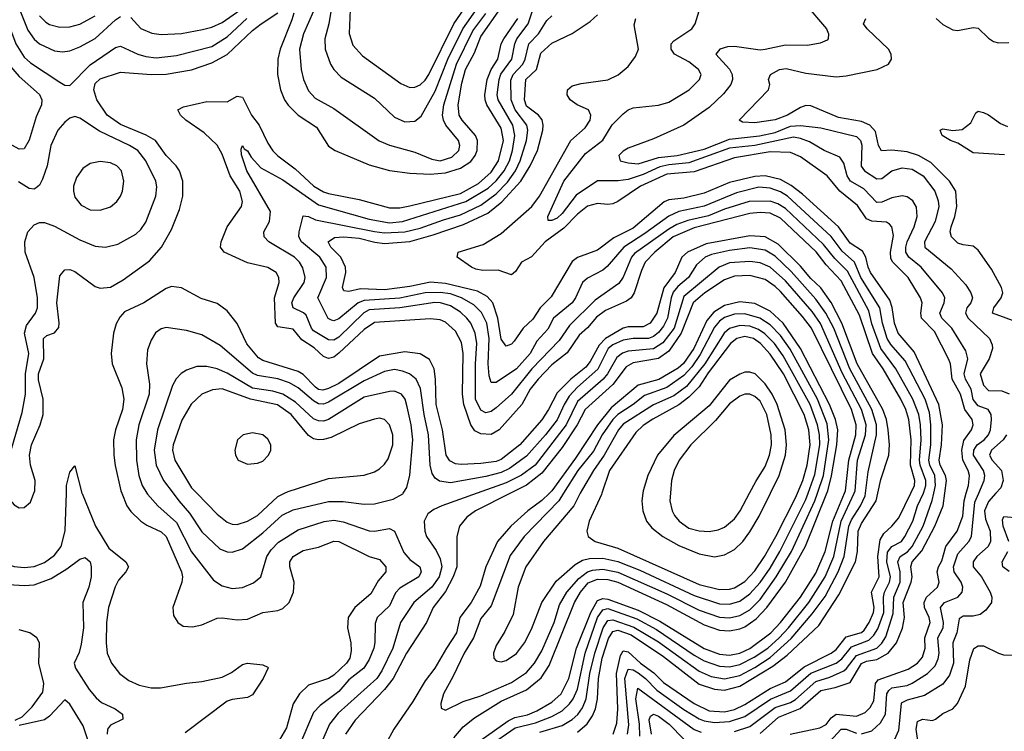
# Model space of a CAD drawing. Header units: inches. Extents: x 1550315 to 1685896, y 510706 to 640504.
# Tile 422 of 452: x 1675832 to 1679713, y 589062 to 591866. Entities that reach past the tile are written whole.
import ezdxf

# ---------------------------------------------------------------- set-up
doc = ezdxf.new("R2010")
doc.units = ezdxf.units.IN
doc.header["$MEASUREMENT"] = 0
doc.layers.add('B6578', color=7, linetype='Continuous')
doc.layers.add('B6579', color=7, linetype='Continuous')

msp = doc.modelspace()

# ---------------------------------------------------------------- linework, layer by layer
at = {"layer": 'B6578', "color": 5}
for points, elevation in [([(1675534.5, 590000), (1675590, 589981.4), (1675630, 589956), (1675651.3, 589930), (1675661.5, 589890), (1675671.4, 589811.4), (1675682.7, 589790), (1675700.5, 589770), (1675730, 589744.4), (1675765.2, 589725.2), (1675810, 589711.7), (1675850, 589707.9), (1675890, 589711.7), (1675930, 589726.8), (1675970, 589756.1), (1675995.4, 589790), (1676011.9, 589851.9), (1676016.5, 590000)], 580), ([(1675771.5, 590000), (1675810, 589954), (1675830, 589942.9), (1675850, 589943.2), (1675875.3, 589964.7), (1675888.3, 590000)], 620), ([(1676077.9, 590000), (1676078.3, 589998.3), (1676130.7, 589870), (1676183.5, 589783.5), (1676250.8, 589730), (1676261.3, 589710), (1676250.9, 589690), (1676222.4, 589657.6), (1676208.8, 589631.2), (1676182.9, 589550), (1676174.6, 589490), (1676172.7, 589410), (1676177.2, 589370), (1676194.2, 589330), (1676225.3, 589290), (1676262.6, 589262.6), (1676303.7, 589243.8), (1676350, 589233), (1676387.4, 589232.6), (1676490, 589252), (1676550, 589257.9), (1676630, 589275.8), (1676666.9, 589293.1), (1676710, 589325.5), (1676730, 589331), (1676790, 589324.2), (1676810, 589314.8), (1676811.8, 589311.8), (1676791.3, 589270), (1676750, 589206.2), (1676730, 589195.2), (1676670, 589187.7), (1676650, 589180.1), (1676484.2, 589055.8)], 580), ([(1676235, 590000), (1676254.4, 589950), (1676270, 589928.2), (1676310.4, 589890.4), (1676333.9, 589873.9), (1676390, 589847.2), (1676409.2, 589829.2), (1676470.5, 589690), (1676474.1, 589670), (1676471.1, 589648.9), (1676435.8, 589550), (1676438.6, 589518.6), (1676455.3, 589490), (1676476.7, 589476.7), (1676513.2, 589473.2), (1676550, 589481.5), (1676610, 589507.4), (1676630, 589509.2), (1676690, 589500.5), (1676730, 589503.1), (1676790, 589529.6), (1676850, 589538.3), (1676870, 589546.1), (1676894.2, 589570), (1676911.7, 589610), (1676914.7, 589650), (1676896.7, 589710), (1676896.9, 589730), (1676909.9, 589750), (1676950, 589774.5), (1677010, 589787.5), (1677070, 589811.6), (1677090, 589809.6), (1677210, 589750.7), (1677250, 589738.4), (1677275.5, 589710), (1677274.8, 589690), (1677245.6, 589654.4), (1677216.7, 589603.3), (1677153.5, 589550), (1677126.9, 589510), (1677123.6, 589470), (1677137.2, 589410), (1677138.6, 589378.6), (1677133.3, 589350), (1677120.5, 589330), (1677070, 589282.8), (1677049.2, 589270), (1676970, 589243.6), (1676935.4, 589210), (1676910.5, 589170), (1676884.4, 589075.6), (1676846.9, 589013.1)], 620), ([(1676333.1, 590000), (1676335.6, 589995.6), (1676377.2, 589950), (1676450, 589884), (1676509.3, 589769.3), (1676596.8, 589656.8), (1676630, 589634.8), (1676670, 589623.9), (1676710, 589627.9), (1676753.5, 589646.5), (1676782.2, 589670), (1676806.7, 589750), (1676823, 589777), (1676852.6, 589807.4), (1676930, 589855.6), (1677031.8, 589888.2), (1677070, 589894.4), (1677107.2, 589887.3), (1677210, 589851.6), (1677230, 589850.6), (1677290, 589860.6), (1677310, 589850.8), (1677346.3, 589766.3), (1677370, 589739.2), (1677408.7, 589710), (1677414.7, 589690), (1677405.5, 589670), (1677330, 589626.4), (1677313, 589607), (1677290, 589556.8), (1677241.2, 589510), (1677233.6, 589486.4), (1677232, 589412), (1677227.5, 589390), (1677210, 589345.2), (1677189.1, 589310.9), (1677130, 589264.2), (1677090, 589218.5), (1677016.4, 589163.6), (1676990, 589136.5), (1676936.7, 589010)], 640), ([(1676436.6, 590000), (1676459.2, 589970), (1676501.9, 589921.9), (1676550, 589847.5), (1676620.9, 589780.9), (1676650, 589768.4), (1676670, 589767.3), (1676710, 589781), (1676790, 589844.1), (1676867.1, 589912.9), (1676910, 589935.1), (1677050, 589967.8), (1677107.5, 589967.5), (1677190, 589957.3), (1677230, 589958.6), (1677304, 589976), (1677342.4, 589997.6), (1677343.9, 590000)], 660), ([(1676530.7, 590000), (1676610, 589917), (1676650, 589886.4), (1676670, 589878.4), (1676690, 589877.3), (1676730, 589889.2), (1676770, 589912.2), (1676850, 589987.7), (1676875.3, 590000)], 680), ([(1677635.7, 590000), (1677496.5, 589950), (1677464.3, 589935.7), (1677441.2, 589918.8), (1677426.8, 589890), (1677428.8, 589850), (1677435.1, 589830), (1677474.1, 589774.1), (1677490, 589741.5), (1677495.5, 589710), (1677485.1, 589670), (1677456.6, 589630), (1677385.3, 589570), (1677333.6, 589490), (1677302.3, 589390), (1677259.5, 589300.5), (1677239.9, 589270), (1677087.3, 589132.7), (1677053.5, 589090), (1677022.2, 589017.8)], 660), ([(1677766.9, 590000), (1677628.1, 589930), (1677594.3, 589905.7), (1677565.2, 589870), (1677555.2, 589830), (1677555.1, 589710), (1677540.3, 589670), (1677510, 589612.5), (1677461.2, 589550), (1677435.5, 589490), (1677356.6, 589370), (1677304, 589270), (1677270, 589226.2), (1677154.7, 589105.3), (1677115.9, 589050)], 680), ([(1677919.8, 590000), (1677890, 589970.9), (1677835.4, 589930), (1677767.8, 589870), (1677714.8, 589810), (1677670, 589709.8), (1677646.9, 589633.1), (1677611.5, 589570), (1677567.2, 589510), (1677554, 589450), (1677513.8, 589390), (1677468.9, 589310), (1677430, 589260.2), (1677381.1, 589178.9), (1677306.4, 589070), (1677273.7, 589010)], 720), ([(1677975.6, 590000), (1677956.7, 589970), (1677820.3, 589830), (1677765, 589755), (1677690, 589556.5), (1677650, 589506.4), (1677620.7, 589430), (1677583.7, 589370), (1677541.1, 589278.9), (1677502.5, 589210), (1677492, 589172), (1677493, 589153), (1677510, 589144.9), (1677580.1, 589179.9), (1677650, 589202.2), (1677770, 589253.8), (1677830, 589293.1), (1677861.6, 589330), (1677890, 589379.5), (1677939.1, 589490), (1677959.9, 589560.1), (1677988.4, 589610), (1678036.3, 589663.7), (1678070.1, 589690.1), (1678090, 589696.6), (1678130, 589700.3), (1678190, 589689), (1678383.3, 589603.3), (1678510, 589539), (1678590, 589511.9), (1678630, 589509.3), (1678670, 589517.7), (1678710, 589540.9), (1678750, 589581.5), (1678813.7, 589670), (1678874.1, 589770), (1678966.4, 589970), (1678976.6, 590000)], 740), ([(1677543.9, 589036.1), (1677580, 589079.9), (1677624.8, 589115.2), (1677730, 589180.8), (1677830, 589224.8), (1677887.3, 589272.7), (1677918.4, 589321.6), (1678019.2, 589570), (1678042.2, 589610), (1678073.3, 589646.7), (1678110, 589661.6), (1678150, 589660.2), (1678190, 589649.4), (1678381.6, 589561.6), (1678530, 589481.9), (1678590, 589461), (1678630, 589457.9), (1678670, 589465.4), (1678690, 589473.8), (1678734.7, 589505.3), (1678776.9, 589550), (1678850, 589650), (1678929.1, 589790.9), (1679012.9, 590000)], 720), ([(1677650, 589026.6), (1677757.5, 589102.5), (1677784.1, 589115.9), (1677833.4, 589126.6), (1677870, 589142), (1677930, 589176.5), (1677966.6, 589210), (1677997, 589270), (1678026.8, 589390), (1678083.7, 589530), (1678110, 589577.5), (1678130, 589585.2), (1678150, 589582.7), (1678270, 589539.3), (1678355.7, 589495.7), (1678530, 589387.5), (1678590, 589365.6), (1678630, 589362), (1678670, 589369.8), (1678710, 589388), (1678791.9, 589450), (1678830.5, 589490), (1678909, 589590), (1678970, 589685.5), (1679006.3, 589770), (1679036.4, 589890), (1679082.3, 590000)], 680), ([(1677678.4, 589001.6), (1677785, 589075), (1677865.3, 589094.7), (1677930, 589120.2), (1677970, 589142.4), (1677999.3, 589170), (1678013.3, 589190), (1678030, 589228.1), (1678060.4, 589370), (1678110, 589510.1), (1678130, 589540.9), (1678150, 589545.1), (1678264.6, 589504.6), (1678342.5, 589462.5), (1678490, 589362.1), (1678530, 589339.4), (1678590, 589318.2), (1678630, 589316), (1678670, 589325.5), (1678726.5, 589353.5), (1678780.5, 589390), (1678825.4, 589430), (1678862.7, 589470), (1678941.9, 589570), (1679006.7, 589670), (1679040.9, 589750), (1679069.8, 589890), (1679120.8, 590000)], 660), ([(1678041.6, 590000), (1678016.3, 589950), (1677896.4, 589810), (1677826.5, 589710), (1677797.2, 589630), (1677777.5, 589522.5), (1677744.4, 589455.6), (1677710, 589400.5), (1677699.7, 589370), (1677700.9, 589350), (1677710, 589339.5), (1677730, 589335.8), (1677750, 589340.7), (1677790, 589368.4), (1677822.2, 589410), (1677850, 589464.6), (1677889.9, 589570), (1677946.5, 589653.5), (1678021, 589719), (1678050, 589736.1), (1678077.6, 589742.4), (1678130, 589743.6), (1678190, 589730.5), (1678276.8, 589696.8), (1678490, 589597.3), (1678590, 589564.6), (1678630, 589563), (1678670, 589575), (1678710, 589603.6), (1678750, 589648.4), (1678790, 589704.9), (1678828, 589770), (1678930, 589975.2), (1678939.1, 590000)], 760), ([(1677882, 589058), (1677970, 589084.7), (1678010, 589107.8), (1678031.6, 589128.4), (1678050, 589154.8), (1678064.6, 589190), (1678079.7, 589290), (1678098.5, 589370), (1678131.7, 589470), (1678150, 589499.1), (1678170, 589501.4), (1678252.8, 589472.8), (1678350, 589414.6), (1678510, 589298.6), (1678557.5, 589277.5), (1678610, 589268.9), (1678670, 589281.9), (1678730, 589313.5), (1678790, 589353), (1678872.6, 589427.4), (1678955, 589525), (1679006.5, 589593.5), (1679058.5, 589690), (1679082.1, 589750), (1679099.9, 589870), (1679110, 589895.2), (1679145.4, 589950), (1679164.9, 589990), (1679166.1, 590000)], 640), ([(1678030, 589058.7), (1678068.8, 589091.2), (1678090, 589122.5), (1678101.4, 589150), (1678109.8, 589190.2), (1678113, 589270), (1678128.3, 589350), (1678152.6, 589427.4), (1678170, 589455.6), (1678190, 589460.6), (1678242, 589442), (1678370, 589356), (1678510, 589247.7), (1678570, 589227.6), (1678610, 589224.2), (1678670, 589239.9), (1678801, 589319), (1678857.5, 589362.5), (1678981.7, 589478.3), (1679061.1, 589599), (1679126.6, 589730), (1679134, 589770), (1679137.1, 589850), (1679150, 589880.7), (1679207.9, 589970), (1679214.2, 590000)], 620), ([(1678126.4, 590000), (1678124.8, 589995.2), (1678076.6, 589890), (1678067.1, 589850), (1678072.8, 589830), (1678100.3, 589810), (1678190, 589784.1), (1678510, 589640.8), (1678590, 589620.9), (1678630, 589621.9), (1678650, 589627.3), (1678690, 589651.9), (1678730, 589694.7), (1678768.1, 589750), (1678811.9, 589830), (1678890, 589982), (1678897.6, 590000)], 780), ([(1678171.7, 589050), (1678185.9, 589094.1), (1678189.6, 589150.5), (1678183.7, 589290), (1678199.8, 589360.2), (1678210, 589378.6), (1678230, 589375.5), (1678279.1, 589330), (1678332, 589292), (1678370, 589254), (1678490, 589170.8), (1678550, 589142.3), (1678610, 589138.7), (1678650, 589148.3), (1678690, 589167.7), (1678789.6, 589230), (1678850, 589256.2), (1678924.2, 589315.8), (1679030.8, 589370), (1679050, 589383.9), (1679090, 589434.5), (1679149.3, 589450.7), (1679159.8, 589460.2), (1679180.3, 589490), (1679197.6, 589530), (1679200.3, 589550), (1679189.9, 589610), (1679220, 589670), (1679214.1, 589750), (1679224, 589816), (1679238.3, 589841.7), (1679270, 589870.6), (1679296.8, 589903.2), (1679343.7, 590000)], 580), ([(1678228.1, 589050), (1678232.5, 589087.5), (1678217.8, 589270), (1678230, 589306.3), (1678250, 589304.7), (1678270, 589292.3), (1678299, 589270), (1678343.6, 589223.6), (1678450, 589147.5), (1678510, 589110.5), (1678530, 589102.6), (1678570, 589096.3), (1678630, 589100.8), (1678690, 589120.4), (1678791.2, 589188.8), (1678870, 589221.1), (1678949.7, 589290.3), (1679050, 589330.8), (1679072.9, 589347.1), (1679110, 589395.2), (1679179.2, 589420.8), (1679199.1, 589440.9), (1679213.8, 589466.2), (1679237.5, 589530), (1679236.3, 589590), (1679240.2, 589610), (1679260.7, 589650), (1679263.6, 589670), (1679250, 589730), (1679252.4, 589767.6), (1679270, 589789.7), (1679308.1, 589810), (1679320.8, 589830), (1679352.1, 589890), (1679370, 589950), (1679393.6, 590000)], 560), ([(1678287.6, 590000), (1678284.2, 589970), (1678288, 589930), (1678302.9, 589890), (1678324, 589864), (1678366.3, 589830), (1678430, 589794.6), (1678510, 589761), (1678570, 589749.4), (1678610, 589757), (1678650, 589778.5), (1678682.1, 589810), (1678710, 589847.5), (1678746.3, 589910), (1678790.8, 590000)], 820), ([(1678397.2, 590000), (1678394.5, 589970), (1678403.3, 589930), (1678412.6, 589912.6), (1678430.9, 589890), (1678470, 589862.4), (1678510, 589851.2), (1678550, 589849.5), (1678584.7, 589855.3), (1678610, 589865.7), (1678650, 589899.7), (1678672.1, 589930), (1678708.7, 590000)], 840), ([(1678650, 589061.6), (1678710, 589080.9), (1678810, 589156.3), (1678870, 589175.9), (1678890, 589186.8), (1678970, 589258.2), (1679025.2, 589274.8), (1679079.8, 589300.2), (1679091.1, 589308.9), (1679130, 589361.2), (1679210, 589390), (1679230.4, 589409.6), (1679245.4, 589434.6), (1679274.6, 589525.4), (1679277.7, 589590), (1679302.1, 589650), (1679302.7, 589690), (1679292.7, 589730), (1679302.2, 589750), (1679331.1, 589769), (1679349.7, 589790), (1679392.3, 589870), (1679428.9, 589971.1), (1679435.2, 590000)], 540), ([(1678750, 589053.3), (1678822.5, 589117.5), (1678908.6, 589151.4), (1678990, 589222.2), (1679045.7, 589234.3), (1679105.3, 589254.7), (1679150, 589328.7), (1679170, 589337.7), (1679210, 589345.4), (1679254.5, 589370), (1679287.9, 589410), (1679311.2, 589468.8), (1679318.9, 589510), (1679314.4, 589570), (1679346, 589650), (1679349.5, 589670), (1679343.9, 589710), (1679349.1, 589730), (1679387.5, 589772.5), (1679439.1, 589870), (1679472, 589950), (1679478.2, 590000)], 520), ([(1678868.5, 589050), (1678985, 589075), (1679010, 589089.3), (1679030, 589115), (1679050, 589129.7), (1679130, 589121.9), (1679164.1, 589135.9), (1679184.2, 589155.8), (1679198, 589182), (1679204.7, 589250), (1679215.2, 589264.8), (1679333.8, 589306.2), (1679370.2, 589329.8), (1679390, 589354.3), (1679401, 589390), (1679399.8, 589430), (1679420.3, 589490), (1679416.3, 589510), (1679398.2, 589550), (1679397, 589570), (1679406.4, 589590), (1679449.5, 589630), (1679455.3, 589650), (1679447.8, 589690), (1679452.7, 589710), (1679465.9, 589734.1), (1679482.8, 589790), (1679527.5, 589850), (1679549.7, 589910), (1679554.4, 589970), (1679562.7, 590000)], 480), ([(1679150, 589051.9), (1679190, 589064), (1679224.8, 589095.2), (1679244.1, 589130), (1679250.2, 589209.8), (1679257.6, 589222.4), (1679270, 589232.7), (1679330, 589243), (1679350, 589251.8), (1679410.4, 589289.6), (1679439.8, 589320.2), (1679452.1, 589347.9), (1679455.7, 589370), (1679450.5, 589430), (1679471.3, 589470), (1679472.8, 589490), (1679461.8, 589550), (1679477.6, 589570), (1679529.2, 589590.8), (1679547.1, 589610), (1679549, 589630), (1679543.1, 589650), (1679514.4, 589690), (1679511.9, 589710), (1679530, 589760.5), (1679572.3, 589810), (1679583.1, 589830), (1679595.9, 589964.1), (1679611.6, 590000)], 460), ([(1679679.7, 590000), (1679650, 589967.5), (1679634.3, 589930), (1679638, 589898), (1679657.5, 589850), (1679658.4, 589810), (1679649, 589790), (1679604.8, 589750), (1679589.9, 589730), (1679589.9, 589710), (1679622.9, 589670), (1679657.3, 589610), (1679664, 589590), (1679662.8, 589570), (1679640.3, 589539.7), (1679617.3, 589522.7), (1679590, 589515.6), (1679550, 589515.8), (1679534.8, 589505.2), (1679525.5, 589450), (1679509.9, 589410), (1679512.4, 589330), (1679497.3, 589282.7), (1679470, 589247.9), (1679397.5, 589202.5), (1679330, 589185.2), (1679306.8, 589173.2), (1679295.1, 589064.9), (1679279.6, 589030)], 440), ([(1679730.6, 589810), (1679708.7, 589870), (1679704.9, 589895.1), (1679711.4, 589908.6), (1679770, 589902.8)], 420), ([(1679731.5, 589691.5), (1679706.8, 589710), (1679704.5, 589730), (1679726.5, 589770)], 420), ([(1675790, 589640.8), (1675850, 589636.2), (1675890, 589639.4), (1675956.1, 589663.9), (1676018.4, 589701.6), (1676070, 589740.3), (1676090, 589746.4), (1676110.2, 589730), (1676114.5, 589710), (1676113.4, 589670), (1676104.7, 589630), (1676081.6, 589570), (1676083.3, 589470), (1676075.2, 589404.8), (1676067.1, 589372.9), (1676047, 589330), (1676052.2, 589310), (1676106.3, 589226.3), (1676133.2, 589193.2), (1676155.1, 589175.1), (1676208, 589150), (1676238, 589130), (1676238.8, 589110), (1676190, 589086), (1676178, 589070), (1676177.1, 589050)], 560), ([(1675814.2, 589105.8), (1675841.5, 589118.5), (1675882, 589158), (1675923.6, 589216.4), (1675927.2, 589250), (1675908.4, 589330), (1675909.9, 589410), (1675900.1, 589430), (1675872.8, 589450), (1675830, 589461.9)], 560), ([(1679375.6, 588995.6), (1679365.8, 589070), (1679370, 589100.3), (1679390, 589109.5), (1679430, 589105.1), (1679442, 589110), (1679470, 589131.6), (1679510, 589150.2), (1679528.8, 589171.2), (1679559.7, 589240.3), (1679576.9, 589343.1), (1679592.3, 589387.7), (1679610, 589398.5), (1679630, 589398.3), (1679690, 589369.4), (1679710, 589363.5), (1679750, 589361.8)], 420), ([(1678276.8, 589043.2), (1678274.6, 589090), (1678260.1, 589190), (1678268.6, 589231.4), (1678490, 589068.4), (1678518.2, 589058.2)], 540), ([(1676110, 589000.5), (1676083, 589083), (1676030, 589168.5), (1676010, 589185.6), (1675950, 589120.9), (1675930, 589107.3), (1675830, 589084.7)], 560), ([(1678322.1, 589050), (1678313.5, 589106.5), (1678318, 589122), (1678330, 589129.6), (1678350, 589121.1), (1678392, 589090), (1678450, 589031.4)], 520), ([(1679010, 589006.6), (1679070, 589070.4), (1679090, 589070.6), (1679130, 589054.7)], 460)]:
    msp.add_lwpolyline(points, dxfattribs=dict(at, elevation=elevation))
at = {"layer": 'B6579', "color": 5}
for points, elevation in [([(1677030.1, 591990), (1676951.3, 591810), (1676935.2, 591750), (1676941.5, 591670), (1676951.4, 591630), (1676970, 591585.5), (1676996.9, 591556.9), (1677070, 591516.1), (1677248.9, 591388.9), (1677290, 591371.6), (1677390, 591343.6), (1677456, 591316), (1677490, 591309.8), (1677535.7, 591324.3), (1677562.5, 591350), (1677567.1, 591370), (1677561.7, 591390), (1677512.1, 591450), (1677502.1, 591470), (1677499, 591490), (1677504, 591530), (1677553.4, 591690), (1677618, 591822), (1677669.3, 591890.7)], 640), ([(1676270, 591874), (1676310.4, 591830.4), (1676352.5, 591812.5), (1676390, 591807.9), (1676470, 591811.5), (1676553.2, 591826.8), (1676590, 591836.6), (1676630, 591854.2), (1676790, 591967.7)], 660), ([(1675706.5, 591930), (1675740.2, 591800.2), (1675761.5, 591741.5), (1675788.6, 591690), (1675830, 591642.4), (1675910, 591570.8), (1675920.1, 591550), (1675918.1, 591530), (1675897.1, 591482.9), (1675870, 591391), (1675850, 591356.5), (1675830, 591355), (1675790, 591377.5), (1675770, 591408.8), (1675751.1, 591451.1), (1675675.7, 591550), (1675640.6, 591590), (1675523.5, 591703.5), (1675442.5, 591810), (1675410, 591836.9), (1675370, 591861.3), (1675330, 591881.9)], 620), ([(1675765.2, 591930), (1675788.4, 591848.4), (1675817.2, 591770), (1675850, 591717.5), (1675875.4, 591695.4), (1675990, 591619.8), (1676010, 591608.4), (1676030, 591606.9), (1676110, 591687.9), (1676210, 591756.2), (1676230, 591761.4), (1676297.8, 591730), (1676330, 591720.5), (1676370, 591716.1), (1676450, 591724.2), (1676590, 591760.4), (1676650, 591798.1), (1676728.1, 591870)], 640), ([(1675822.3, 591930), (1675864.7, 591824.7), (1675889.5, 591789.5), (1675910, 591771.2), (1675970, 591743.1), (1676000.7, 591739.3), (1676030, 591743.1), (1676070, 591758.7), (1676130, 591791), (1676210, 591865.6), (1676230, 591878.7)], 660), ([(1679393.6, 590000), (1679395.6, 590004.4), (1679402.8, 590030), (1679404, 590050), (1679381.5, 590110), (1679378.5, 590130), (1679385.2, 590210), (1679383, 590270), (1679376.3, 590310), (1679352.6, 590370), (1679285.4, 590490), (1679225.6, 590570), (1679190, 590668), (1679178.2, 590718.2), (1679094.3, 590874.3), (1679044.2, 590924.2), (1678999.9, 590979.9), (1678850, 591122.3), (1678820.4, 591140.4), (1678790, 591151), (1678707.4, 591150), (1678610, 591119.6), (1678546.9, 591093.1), (1678465.1, 591074.9), (1678421.6, 591058.4), (1678390, 591040.5), (1678255.2, 590944.8), (1678242.8, 590930), (1678210, 590850.6), (1678193.9, 590826.1), (1678100, 590760), (1677999, 590661), (1677958.9, 590601.1), (1677851, 590490), (1677770, 590390.8), (1677710, 590336.4), (1677690, 590321.7), (1677670, 590316.9), (1677650, 590327.7), (1677628.7, 590370), (1677628.7, 590510), (1677633.8, 590590), (1677627.4, 590630), (1677610, 590669.9), (1677595, 590690), (1677570, 590713.1), (1677530, 590738.7), (1677491.1, 590750), (1677468.6, 590751.4), (1677330, 590730.5), (1677210, 590722.2), (1677188.9, 590711.1), (1677090, 590615.4), (1677070, 590603.5), (1677050, 590604.7), (1676990, 590639.9), (1676981.9, 590650), (1676961.6, 590701.6), (1676951.2, 590711.2), (1676910, 590729.9), (1676905.1, 590750), (1676912.2, 590770), (1676953.3, 590830), (1676957.2, 590850), (1676947.8, 590887.8), (1676934.6, 590910), (1676915, 590930), (1676814.5, 590990), (1676795.5, 591010), (1676795, 591030), (1676817.3, 591070), (1676820.2, 591110), (1676727.2, 591270), (1676706.6, 591333.4), (1676704.7, 591355.3), (1676710, 591370.3), (1676716.9, 591356.9), (1676730, 591348.8), (1676744.1, 591324.1), (1676782.2, 591282.2), (1676870, 591234.2), (1677010, 591136.7), (1677210, 591079.8), (1677290, 591064.8), (1677341, 591070), (1677590, 591148.8), (1677678, 591202), (1677709.7, 591230.3), (1677742.2, 591270), (1677762.8, 591310), (1677775.1, 591350), (1677783.8, 591410), (1677775.2, 591450), (1677717.9, 591550), (1677714.2, 591570), (1677721.4, 591630), (1677728.3, 591651.7), (1677772.5, 591710), (1677783.1, 591770), (1677791.9, 591790), (1677836, 591850), (1677859.5, 591920.5)], 560), ([(1676912.1, 591892.1), (1676904.7, 591864.7), (1676858.7, 591750), (1676849.3, 591710), (1676848, 591650), (1676859.6, 591590), (1676876.3, 591550), (1676890, 591529.6), (1676929.5, 591489.5), (1677002.2, 591442.2), (1677050, 591367.1), (1677075.8, 591350), (1677210, 591293.9), (1677290, 591271.6), (1677370, 591261.4), (1677450, 591257.2), (1677510, 591262.3), (1677570, 591280.2), (1677610, 591307.6), (1677626.9, 591330), (1677635.2, 591350), (1677636.7, 591390), (1677628.1, 591410), (1677576.5, 591470), (1677564.6, 591490), (1677559.8, 591530), (1677575, 591615), (1677589.1, 591670), (1677624.6, 591735.4), (1677650, 591799.9), (1677726.6, 591910)], 620), ([(1677064.3, 591930), (1677050.9, 591850), (1677035.2, 591790), (1677036.4, 591750), (1677057.5, 591690), (1677070, 591669.2), (1677098.9, 591638.9), (1677230, 591556.8), (1677310, 591481.3), (1677350, 591463.7), (1677390, 591465.7), (1677413.9, 591486.1), (1677470, 591584.6), (1677519.2, 591710), (1677578.2, 591830), (1677635, 591910)], 660), ([(1677134.1, 591905.9), (1677131.3, 591811.3), (1677145.6, 591765.6), (1677183, 591723), (1677334.2, 591614.2), (1677370, 591598.9), (1677390, 591600.1), (1677410, 591609.6), (1677430, 591627.6), (1677444.8, 591650), (1677542.9, 591850), (1677598.7, 591930)], 680), ([(1679611.6, 590000), (1679633.6, 590050), (1679636.5, 590070), (1679630.9, 590090), (1679591.3, 590150), (1679592.3, 590170), (1679606.3, 590190), (1679633.2, 590210), (1679650.3, 590230), (1679657.9, 590250), (1679662.7, 590290), (1679660.9, 590310), (1679649.2, 590329.2), (1679610, 590344.9), (1679590, 590369.3), (1679582.5, 590410), (1679559.1, 590450), (1679554, 590470), (1679568.4, 590530), (1679561.3, 590561.3), (1679506.3, 590650), (1679465.9, 590690), (1679458.3, 590710), (1679475.9, 590750), (1679478.2, 590770), (1679469.5, 590789.5), (1679385.4, 590890), (1679336.7, 590930), (1679324.8, 590950), (1679324.3, 590970), (1679330.2, 590990), (1679357.5, 591050), (1679369, 591090), (1679366.6, 591126.6), (1679351.9, 591151.9), (1679330, 591168.3), (1679310, 591172.1), (1679270, 591163.8), (1679230, 591146.2), (1679210, 591145.3), (1679159.1, 591199.1), (1679107, 591230), (1679093.7, 591250), (1679080.7, 591300.7), (1679064.1, 591324.1), (1679003.1, 591350), (1678944.8, 591384.8), (1678910, 591397.8), (1678882.4, 591402.3), (1678730, 591369.6), (1678630, 591359.3), (1678470, 591301.8), (1678390, 591293.6), (1678354.5, 591285.5), (1678290, 591256.1), (1678230, 591236.3), (1678191.1, 591231.1), (1678110, 591230.3), (1678025.8, 591174.2), (1677970, 591102.2), (1677950, 591083.5), (1677930, 591074), (1677914.5, 591074.5), (1677913.3, 591090), (1677976.5, 591230), (1678061.8, 591338.2), (1678130, 591390.7), (1678167.9, 591452.1), (1678210, 591495.1), (1678230, 591510.8), (1678250, 591518.9), (1678350, 591528.9), (1678390, 591540.4), (1678470.3, 591589.7), (1678511.5, 591630), (1678517.5, 591650), (1678507.5, 591670), (1678470, 591699.6), (1678412.9, 591730), (1678399.4, 591750), (1678400.2, 591770), (1678410, 591783), (1678481.3, 591830), (1678493.8, 591850), (1678510, 591900.3)], 460), ([(1678926.7, 591930), (1679011.6, 591830), (1679019.2, 591810), (1679018.7, 591790), (1679014.8, 591785.2), (1678986.7, 591773.3), (1678936.7, 591763.4), (1678850, 591765.8), (1678770, 591747.9), (1678750, 591746.3), (1678650, 591759.9), (1678621.7, 591758.3), (1678591.5, 591750), (1678576.4, 591730), (1678630.2, 591670.2), (1678640.4, 591650), (1678642, 591630), (1678634.5, 591610), (1678606, 591574), (1678550, 591519.8), (1678450, 591450.1), (1678330, 591395.9), (1678230, 591359.2), (1678210, 591347.7), (1678193.3, 591330), (1678198.9, 591310), (1678230, 591301.3), (1678270, 591297.9), (1678350, 591322.2), (1678423.1, 591330), (1678530, 591355.4), (1678630, 591394.4), (1678747.6, 591407.6), (1678810, 591420.7), (1678870, 591445.7), (1678909.3, 591449.3), (1678990, 591439.1), (1679130, 591405.3), (1679146.2, 591390), (1679150.9, 591370.9), (1679148.6, 591288.6), (1679161.3, 591270), (1679210, 591238.7), (1679230, 591239.7), (1679270, 591269.9), (1679310, 591281.8), (1679350, 591276.6), (1679392.3, 591250), (1679438.7, 591190), (1679452.5, 591152.5), (1679454.1, 591130), (1679440.8, 591070), (1679398.4, 590990), (1679399.9, 590970), (1679503.7, 590883.7), (1679560.7, 590820.7), (1679581, 590790), (1679587, 590770), (1679580.4, 590750), (1679564.9, 590730), (1679560.2, 590710), (1679570.8, 590690), (1679654.2, 590610), (1679664.9, 590584.9), (1679666.1, 590570), (1679653.5, 590530), (1679617.4, 590470), (1679630, 590425.6), (1679650, 590405), (1679702.8, 590402.8), (1679732, 590392)], 440), ([(1675888.3, 590000), (1675892, 590010), (1675892.9, 590050), (1675875.5, 590110), (1675870.7, 590150), (1675878.9, 590190), (1675912.8, 590270), (1675924.3, 590310), (1675924.7, 590370), (1675907.1, 590447.1), (1675906.8, 590470), (1675926.9, 590530), (1675925.6, 590610), (1675938.8, 590621.2), (1675970, 590632.1), (1675986.6, 590653.4), (1675988.5, 590671.5), (1675978.5, 590750), (1675990, 590856.3), (1676010, 590880.3), (1676030, 590880.9), (1676050, 590873.4), (1676130, 590814.7), (1676150, 590807.5), (1676190, 590811.8), (1676239.8, 590840.2), (1676344.4, 590915.6), (1676390.6, 590969.4), (1676430, 591039), (1676461.8, 591118.2), (1676475.9, 591170), (1676474.9, 591230), (1676462.3, 591270), (1676449.3, 591290), (1676410.2, 591330.2), (1676367.3, 591390), (1676331.4, 591411.4), (1676230, 591452.7), (1676176.6, 591490), (1676136, 591550), (1676124.9, 591590), (1676130, 591614.3), (1676150, 591633.2), (1676230, 591659.4), (1676350, 591649.8), (1676410, 591651.7), (1676510, 591668.8), (1676590, 591695.7), (1676650, 591728.7), (1676750, 591823.7), (1676784.5, 591850), (1676850, 591892.7)], 620), ([(1675910, 591881.3), (1675935.4, 591855.4), (1675950, 591846.3), (1675990, 591836.3), (1676030, 591838.2), (1676070, 591848), (1676130, 591881)], 680), ([(1679343.7, 590000), (1679358.2, 590030), (1679360.1, 590050), (1679342.8, 590110), (1679346.2, 590210), (1679336.9, 590290), (1679324.4, 590330), (1679304.7, 590370), (1679235.3, 590490), (1679192.8, 590550), (1679141.5, 590701.5), (1679070, 590837.1), (1679010, 590900.4), (1678971, 590951), (1678830, 591083.7), (1678790, 591102.9), (1678750, 591105.4), (1678710, 591101.6), (1678490, 591046.1), (1678407.7, 591010), (1678335.7, 590950), (1678297.9, 590910), (1678282.5, 590877.5), (1678254.4, 590790), (1678242, 590770), (1678223.3, 590756.7), (1678140.4, 590719.6), (1678106, 590694), (1678070, 590651.6), (1678037.4, 590622.6), (1677990, 590553.4), (1677930, 590505.7), (1677875.7, 590450), (1677844, 590410), (1677811.2, 590348.9), (1677721.5, 590250), (1677690, 590231.9), (1677650, 590234.2), (1677626.4, 590246.4), (1677610, 590269.9), (1677582.4, 590350), (1677577.6, 590390), (1677580.4, 590550), (1677573.7, 590593.7), (1677550, 590639), (1677510, 590673.4), (1677490, 590682.7), (1677450, 590687), (1677230, 590672.2), (1677190, 590644.8), (1677090, 590551.2), (1677070, 590536.2), (1677050, 590530.3), (1677030, 590539.1), (1676993.4, 590573.4), (1676944.5, 590604.5), (1676910, 590646.7), (1676850, 590655.9), (1676841, 590670), (1676836.4, 590770), (1676855.2, 590830), (1676853.4, 590850), (1676843.1, 590870), (1676810, 590889.8), (1676730, 590907.3), (1676638.5, 590950), (1676623.4, 590970), (1676625.9, 590990), (1676649.9, 591050), (1676707.1, 591130), (1676710.8, 591150), (1676699.5, 591190), (1676662, 591250), (1676630, 591336.5), (1676610, 591371.6), (1676559.4, 591419.4), (1676487.3, 591470), (1676466, 591490), (1676455.4, 591510), (1676478, 591522), (1676570, 591543), (1676650, 591541.7), (1676690, 591563.9), (1676710, 591560.2), (1676745.7, 591490), (1676776, 591450), (1676810, 591379.4), (1676829.5, 591349.5), (1676850, 591329.1), (1676918.3, 591278.3), (1676992, 591210), (1677030, 591187.6), (1677050, 591181.4), (1677170, 591157.3), (1677290, 591124.6), (1677330, 591124.6), (1677370, 591132.1), (1677570, 591181.5), (1677639.9, 591220.1), (1677690, 591265.6), (1677719.2, 591310), (1677739.3, 591390), (1677730, 591437.7), (1677673.9, 591530), (1677667, 591550), (1677665.6, 591570), (1677674.1, 591630), (1677689.9, 591669.9), (1677717.3, 591710), (1677730.2, 591770), (1677739.8, 591790), (1677795.7, 591870)], 580), ([(1679435.2, 590000), (1679441.8, 590030), (1679438.2, 590070), (1679419.3, 590110), (1679415.3, 590130), (1679423.6, 590190), (1679423.6, 590270), (1679417.6, 590317.6), (1679400.3, 590370), (1679321.3, 590521.3), (1679265.3, 590585.3), (1679250.9, 590610), (1679232, 590670), (1679222.1, 590730), (1679147.3, 590850), (1679121.8, 590910), (1679073.9, 590953.9), (1679030, 591010.9), (1678858.6, 591170), (1678830, 591186.9), (1678790, 591202.5), (1678745.7, 591205.7), (1678656.6, 591183.4), (1678530, 591130.7), (1678430.6, 591109.4), (1678390, 591091.5), (1678296.4, 591023.6), (1678212.7, 590970), (1678147.3, 590892.7), (1678130, 590878.9), (1678070, 590847.1), (1678050, 590830.5), (1678023.4, 590770), (1678010, 590750.5), (1677935.9, 590690), (1677913.6, 590646.4), (1677870, 590599.6), (1677844.4, 590550), (1677790, 590489.9), (1677710, 590435.9), (1677690, 590436.4), (1677682.3, 590462.3), (1677678.6, 590510), (1677682.2, 590610), (1677672.9, 590670), (1677652.5, 590712.5), (1677622.7, 590742.7), (1677574.1, 590770), (1677530, 590785.3), (1677490, 590790.7), (1677430, 590789.4), (1677330, 590768.8), (1677190, 590759.8), (1677166.2, 590750), (1677090, 590687.2), (1677070, 590678.7), (1677061.2, 590681.2), (1677048.1, 590688.1), (1677007.7, 590770), (1677041.6, 590850), (1677040.1, 590890), (1677015.1, 590930), (1676943.5, 590990), (1676932.8, 591010), (1676933.6, 591030), (1676950, 591092.9), (1676970, 591090.7), (1676997.5, 591077.5), (1677230, 591030.6), (1677270, 591026.5), (1677349.8, 591030.2), (1677410, 591043.9), (1677502.4, 591077.6), (1677570, 591096.7), (1677650, 591135.2), (1677710, 591179.7), (1677754.2, 591225.8), (1677786.7, 591270), (1677804.2, 591310), (1677829, 591390), (1677835.1, 591430), (1677830.9, 591450), (1677785.3, 591510), (1677768.7, 591550), (1677768, 591628), (1677776.9, 591650), (1677815.5, 591690), (1677824.6, 591710), (1677839.2, 591770), (1677876.5, 591810), (1677910, 591862.5), (1677930, 591881.4)], 540), ([(1679478.2, 590000), (1679484.5, 590050), (1679480.7, 590070), (1679460.4, 590110), (1679455.7, 590130), (1679464.9, 590190), (1679468.5, 590270), (1679454.7, 590350), (1679356.9, 590556.9), (1679294.7, 590630), (1679280.2, 590670), (1679271.1, 590731.1), (1679260.9, 590760.9), (1679185.2, 590870), (1679175.7, 590890), (1679166.7, 590930), (1679153.5, 590953.5), (1679105.3, 590985.3), (1679058.9, 591050), (1678917.9, 591177.9), (1678872.1, 591212.1), (1678830, 591236.2), (1678770, 591250.8), (1678730, 591247.6), (1678630, 591224.7), (1678530, 591182.1), (1678450, 591162.9), (1678390, 591156.3), (1678371.9, 591148.1), (1678250, 591043.9), (1678173.2, 591006.8), (1678110, 590957.6), (1678031, 590929), (1678010, 590913.1), (1677926.5, 590773.5), (1677883.3, 590730), (1677854.8, 590685.2), (1677816.1, 590650), (1677781.4, 590598.6), (1677770, 590587), (1677750, 590579.4), (1677730, 590607.3), (1677717.2, 590690), (1677696.6, 590750), (1677675, 590775), (1677636.2, 590796.2), (1677510, 590826.7), (1677451.3, 590831.3), (1677370, 590813.9), (1677270, 590801.8), (1677175.3, 590804.7), (1677130, 590794.2), (1677110, 590797.2), (1677104.3, 590810), (1677118.2, 590870), (1677117, 590890), (1677098, 590930), (1677058.9, 590970), (1677047.7, 590990), (1677072.5, 591007.5), (1677109.4, 591010.6), (1677170, 591005.2), (1677231.3, 590988.7), (1677270, 590983.5), (1677370, 590992.1), (1677462.3, 591017.7), (1677581.5, 591058.5), (1677677, 591103), (1677732.4, 591147.6), (1677807.2, 591230), (1677843.6, 591290), (1677872.8, 591350), (1677894.2, 591430), (1677895.8, 591450), (1677891, 591471), (1677876.9, 591490), (1677830, 591525), (1677822.1, 591550), (1677827, 591630), (1677869.2, 591670), (1677886.5, 591733.5), (1677930, 591772.6), (1678009.2, 591810.8), (1678081.1, 591858.9), (1678110, 591884.7)], 520), ([(1679562.7, 590000), (1679570.9, 590030), (1679575.8, 590070), (1679570.8, 590090), (1679549.2, 590130), (1679545, 590170), (1679552.8, 590207.2), (1679583.8, 590250), (1679589.9, 590270), (1679586.2, 590290), (1679556.5, 590330), (1679539.6, 590390), (1679507.1, 590450), (1679500.3, 590510), (1679492.6, 590530), (1679437.2, 590637.2), (1679386.7, 590690), (1679384.1, 590710), (1679388.4, 590750), (1679381.8, 590770), (1679333.4, 590850), (1679273.7, 590910), (1679265.4, 590925.4), (1679263.9, 590950), (1679275.4, 591015.4), (1679269.6, 591049.6), (1679260.2, 591060.2), (1679248.4, 591068.4), (1679190, 591071.8), (1679170, 591081.2), (1679134.1, 591134.1), (1679064, 591190), (1679013.9, 591250), (1678910, 591324.8), (1678870, 591342.1), (1678790, 591345.4), (1678650, 591320.9), (1678490, 591265.8), (1678382.4, 591257.6), (1678279.2, 591210), (1678190, 591149), (1678170, 591140.4), (1678150, 591137.5), (1678110, 591141.5), (1678070, 591131.2), (1678030, 591099.6), (1677976.3, 591043.7), (1677903.2, 590990), (1677850, 590931.8), (1677810, 590910.4), (1677785.8, 590874.2), (1677770, 590860.8), (1677718.2, 590878.2), (1677657.7, 590877.7), (1677630, 590883), (1677613.2, 590890), (1677556.2, 590930), (1677560.3, 590950), (1677659.4, 590980.6), (1677730, 591023), (1677851.1, 591130), (1677880.9, 591170), (1678004.2, 591390), (1678060.4, 591439.6), (1678081.2, 591470), (1678083.6, 591490), (1678073.8, 591510), (1678029.8, 591529.8), (1678002.3, 591550), (1677990.4, 591570), (1677990.6, 591590), (1678010, 591605.1), (1678045.3, 591614.7), (1678150.8, 591629.2), (1678191.5, 591648.5), (1678230, 591681.8), (1678259.8, 591720.2), (1678270.9, 591750), (1678254.5, 591845.5), (1678260.4, 591870)], 480), ([(1679774, 590670), (1679666, 590710), (1679671.9, 590730), (1679700.2, 590770), (1679707.1, 590790), (1679702.2, 590810), (1679662.4, 590882.4), (1679610, 590957.3), (1679590, 590973.7), (1679550, 590978.1), (1679530, 590985), (1679504.1, 591010), (1679499.2, 591030), (1679502.7, 591050), (1679518, 591090), (1679526.2, 591130), (1679521.2, 591190), (1679497.2, 591230), (1679422.6, 591302.6), (1679374.4, 591330), (1679330, 591344.7), (1679270, 591351), (1679228.9, 591348.9), (1679216.6, 591370), (1679204.7, 591424.7), (1679182.4, 591450), (1679150, 591464.1), (1679059.8, 591479.8), (1678950, 591525.8), (1678930, 591527.3), (1678910, 591519.7), (1678858.3, 591490), (1678810, 591470.8), (1678730, 591458.8), (1678681.4, 591461.4), (1678667.2, 591470), (1678783.9, 591590), (1678788.6, 591610), (1678783.9, 591630), (1678790.9, 591650), (1678826.9, 591670), (1678853.3, 591673.3), (1678930, 591654.7), (1679050, 591640.1), (1679090, 591644.4), (1679211.6, 591670), (1679256.8, 591690), (1679268.2, 591710), (1679266.9, 591730), (1679256.5, 591750), (1679172.8, 591830), (1679157.6, 591850), (1679167.3, 591870)], 420), ([(1679444.2, 591870), (1679470, 591847.2), (1679510, 591826.3), (1679530, 591823), (1679590, 591834.8), (1679610, 591831.8), (1679650, 591793.1), (1679670, 591780.3), (1679690, 591774.6), (1679730, 591775.8)], 420), ([(1675792.3, 590147.7), (1675842.5, 590317.5), (1675855, 590390), (1675855.6, 590470), (1675868.3, 590550), (1675850.8, 590630), (1675859.5, 590660.5), (1675895, 590710), (1675902.7, 590730), (1675901.9, 590770), (1675889.1, 590850), (1675853.8, 590950), (1675852.5, 590990), (1675864.4, 591030), (1675890, 591057.6), (1675910, 591066.5), (1675930, 591067), (1675970, 591052.7), (1676070, 590997.9), (1676130, 590973.4), (1676170, 590968.8), (1676218.6, 590981.4), (1676290, 591020.7), (1676310, 591039.7), (1676330, 591068), (1676368.6, 591170), (1676372.2, 591207.8), (1676368.7, 591230), (1676329.9, 591310), (1676297.5, 591350), (1676264.6, 591370), (1676146.4, 591426.4), (1676070, 591478.2), (1676050, 591483.9), (1676030, 591477.3), (1676010, 591461.5), (1675983.2, 591430), (1675955.1, 591370), (1675940.1, 591290), (1675922.9, 591237.1), (1675910, 591213.3), (1675897.4, 591202.6), (1675890, 591198), (1675870, 591200.2), (1675827.3, 591227.3)], 640), ([(1679713.2, 591333.2), (1679590, 591340.6), (1679530, 591379.2), (1679500.7, 591390), (1679468.2, 591410), (1679459.3, 591430), (1679470, 591435.3), (1679510, 591428.5), (1679546.9, 591433.1), (1679580.5, 591459.5), (1679600.6, 591499.4), (1679610, 591504.9), (1679630, 591499.7), (1679650, 591490.8), (1679697, 591457), (1679725.2, 591445.2)], 380), ([(1679214.2, 590000), (1679225.6, 590054.4), (1679258.1, 590150), (1679260.6, 590190), (1679254.3, 590250), (1679247.8, 590290), (1679233.3, 590330), (1679132.7, 590510), (1679072.8, 590670), (1679030, 590751.4), (1678990, 590808.9), (1678950, 590846.6), (1678910, 590895), (1678820.9, 590980.9), (1678770, 591010.5), (1678710, 591013.9), (1678537.1, 590982.9), (1678464.6, 590950), (1678442.1, 590930), (1678415.6, 590870), (1678371, 590809), (1678343, 590710), (1678317.2, 590670), (1678290, 590656.2), (1678230, 590655.3), (1678210, 590650.2), (1678140.9, 590610), (1678116.4, 590583.6), (1678081.1, 590518.9), (1678063.9, 590496.1), (1678004.1, 590450), (1677950, 590396.1), (1677916.7, 590330), (1677890.4, 590289.6), (1677802.8, 590190), (1677730, 590133.1), (1677710, 590125.6), (1677650, 590116.6), (1677572.5, 590112.5), (1677550, 590115.7), (1677527.8, 590127.8), (1677512.7, 590150), (1677498.2, 590250), (1677473.4, 590350), (1677471.4, 590450), (1677465.6, 590490), (1677447, 590527), (1677410, 590549.1), (1677350, 590557), (1677250, 590539.9), (1677090, 590432.1), (1677050, 590412.4), (1677026.5, 590406.5), (1677010, 590408.6), (1676997.5, 590417.5), (1676950, 590467.9), (1676930, 590479.8), (1676790, 590522.6), (1676773.2, 590533.2), (1676728, 590588), (1676690, 590668.9), (1676650, 590718.4), (1676610, 590747.7), (1676547, 590767), (1676470, 590809.8), (1676430, 590814.2), (1676410, 590806.8), (1676321.8, 590750), (1676245.9, 590714.1), (1676226.5, 590693.5), (1676212.4, 590667.6), (1676201.5, 590630), (1676193, 590550), (1676196.8, 590510), (1676235.2, 590415.2), (1676242.3, 590370), (1676236.9, 590330), (1676210.1, 590250), (1676202.5, 590210), (1676202.8, 590150), (1676208.9, 590108.9), (1676231.1, 590010), (1676235, 590000)], 620), ([(1679166.1, 590000), (1679175.9, 590084.1), (1679209.1, 590230), (1679208.9, 590270), (1679190.4, 590330), (1679104.1, 590490), (1679040.5, 590650), (1679009.3, 590710), (1678970, 590765), (1678873.3, 590873.3), (1678810, 590934.5), (1678770, 590957.6), (1678710, 590966.2), (1678630, 590956.6), (1678558.8, 590941.2), (1678533.5, 590930), (1678499.6, 590900.5), (1678467.7, 590850), (1678425.7, 590814.3), (1678407.9, 590792.1), (1678399.4, 590770), (1678385.6, 590690), (1678370, 590658.7), (1678350, 590633.6), (1678330, 590617.8), (1678310, 590610), (1678250, 590609.9), (1678210, 590602.5), (1678170, 590584), (1678151.6, 590570), (1678111.3, 590488.7), (1678030, 590417.3), (1677998.2, 590381.8), (1677977.5, 590350), (1677950, 590289.1), (1677905, 590230), (1677830, 590146.1), (1677762.3, 590097.7), (1677730, 590081.5), (1677670, 590065.8), (1677530, 590040.5), (1677486.9, 590046.9), (1677470, 590059.1), (1677458.3, 590078.3), (1677449.6, 590110), (1677443.5, 590230), (1677426.6, 590310), (1677412.4, 590412.4), (1677394.7, 590450), (1677368.7, 590470), (1677341.5, 590481.5), (1677310, 590486.9), (1677270, 590479.7), (1677190, 590442.6), (1677050, 590358.1), (1677030, 590350.8), (1677010, 590352.4), (1676990, 590364.3), (1676930, 590415.6), (1676895.2, 590435.2), (1676849.7, 590450.3), (1676770, 590463.8), (1676750, 590472.8), (1676622.2, 590582.2), (1676550, 590623.8), (1676490, 590641.3), (1676410, 590652.3), (1676390, 590647.7), (1676368, 590632), (1676350, 590602.4), (1676335.6, 590564.4), (1676332, 590510), (1676343.4, 590430), (1676342.4, 590390), (1676302.1, 590270), (1676290.9, 590210), (1676293, 590130), (1676302.5, 590070), (1676315.4, 590030), (1676333.1, 590000)], 640), ([(1679120.8, 590000), (1679125.5, 590010), (1679134, 590130), (1679166.2, 590230), (1679168, 590270), (1679149.6, 590330), (1679074.1, 590474.1), (1678988.2, 590668.2), (1678955.8, 590715.7), (1678850, 590837.4), (1678790, 590890.2), (1678750, 590907.9), (1678710, 590913.3), (1678630, 590907.1), (1678589.2, 590890.8), (1678450, 590775.5), (1678411.4, 590650), (1678367.1, 590592.9), (1678330, 590569.5), (1678230, 590559.9), (1678208.4, 590551.6), (1678185.9, 590534.1), (1678149.4, 590470.6), (1678132.2, 590450), (1678030, 590361.9), (1677986, 590270), (1677864.1, 590110), (1677810, 590070.8), (1677750, 590041.1), (1677635.7, 590000)], 660), ([(1679082.3, 590000), (1679086.5, 590010), (1679099.7, 590130), (1679128, 590230), (1679129, 590270), (1679110.4, 590330), (1678952.3, 590650), (1678916.8, 590696.8), (1678830, 590794.9), (1678810, 590814.4), (1678770, 590841.6), (1678710, 590858.1), (1678650, 590854.7), (1678610, 590840.7), (1678532.1, 590790), (1678486.8, 590750), (1678439.3, 590630), (1678390, 590559.5), (1678350, 590531.1), (1678250, 590514), (1678221.9, 590498.1), (1678170, 590428.4), (1678060.3, 590330), (1678029, 590270), (1677970, 590180.1), (1677890, 590078.8), (1677830, 590031.8), (1677766.9, 590000)], 680), ([(1679012.9, 590000), (1679016.9, 590010), (1679032.1, 590067.9), (1679052.9, 590190), (1679056, 590250), (1679047.8, 590290), (1679024.2, 590350), (1678909.5, 590570), (1678841.6, 590670), (1678790, 590717.7), (1678730, 590747.6), (1678670, 590754.3), (1678610, 590739.5), (1678567.3, 590712.7), (1678539.7, 590680.3), (1678489.1, 590570), (1678448.5, 590511.5), (1678427.2, 590492.8), (1678351.7, 590448.3), (1678270, 590426), (1678163.4, 590336.6), (1678110, 590270), (1678022.5, 590137.5), (1677930.1, 590010), (1677919.8, 590000)], 720), ([(1678976.6, 590000), (1679000.3, 590070), (1679021.5, 590210), (1679014, 590274), (1678976.4, 590370), (1678868.2, 590568.2), (1678830, 590621.3), (1678790, 590663.8), (1678749.5, 590689.5), (1678690, 590707.3), (1678650, 590705.6), (1678610, 590692.3), (1678590, 590677.9), (1678570, 590654.5), (1678514, 590546), (1678481.5, 590498.5), (1678450, 590464.2), (1678383, 590417), (1678294.4, 590385.6), (1678250.5, 590349.5), (1678190, 590309.7), (1678169.8, 590290.2), (1678128.4, 590230), (1678094.3, 590165.7), (1678032.2, 590090), (1677975.6, 590000)], 740), ([(1678939.1, 590000), (1678966.1, 590073.9), (1678985.1, 590190), (1678984.3, 590230), (1678976.8, 590270), (1678947.3, 590350), (1678841.6, 590541.6), (1678807.1, 590590), (1678768.3, 590628.3), (1678744.5, 590644.5), (1678710, 590658.1), (1678670, 590660.9), (1678630, 590649.1), (1678608, 590630), (1678532.8, 590510), (1678459.7, 590420.2), (1678410, 590383.8), (1678330, 590348.2), (1678210, 590271.6), (1678191.7, 590250), (1678135.8, 590150), (1678093.4, 590090), (1678050, 590016.5), (1678041.6, 590000)], 760), ([(1678897.6, 590000), (1678918.8, 590050), (1678936.2, 590110), (1678947.1, 590190), (1678941.9, 590250), (1678924.1, 590310), (1678843.1, 590470), (1678790, 590548.3), (1678752, 590590), (1678723.9, 590610), (1678690, 590618.1), (1678657.9, 590610), (1678634.1, 590590), (1678546, 590474), (1678510, 590419.5), (1678470, 590378.8), (1678430, 590348.5), (1678327.6, 590292.4), (1678290, 590267), (1678260.2, 590239.8), (1678157.1, 590090), (1678126.4, 590000)], 780), ([(1677343.9, 590000), (1677357.8, 590022.2), (1677370, 590070.5), (1677381.1, 590210), (1677374.8, 590270), (1677359.9, 590339.9), (1677351, 590371), (1677337.3, 590390), (1677310, 590401.7), (1677290, 590400.7), (1677190, 590378.2), (1677050, 590289.9), (1677030, 590283.6), (1677010, 590284.7), (1676990, 590293.6), (1676918.7, 590358.7), (1676870, 590389.7), (1676830, 590402.4), (1676750, 590414.3), (1676650, 590473.3), (1676610, 590490.7), (1676570, 590499.7), (1676530, 590499), (1676490, 590484.9), (1676468.8, 590471.2), (1676449.3, 590450.7), (1676435, 590425), (1676375.6, 590250), (1676361.7, 590170), (1676369.7, 590110), (1676398.9, 590050), (1676436.6, 590000)], 660), ([(1678790.8, 590000), (1678825.4, 590070), (1678850.2, 590149.8), (1678854.5, 590190), (1678849.4, 590250), (1678817.2, 590350), (1678797.6, 590390), (1678770, 590430.7), (1678730.4, 590470), (1678710, 590477.3), (1678690, 590476.5), (1678670, 590469.6), (1678630, 590445.8), (1678550, 590344.4), (1678410, 590228), (1678346, 590150), (1678307.6, 590070), (1678288.8, 590010), (1678287.6, 590000)], 820), ([(1676875.3, 590000), (1676890, 590007.2), (1677050, 590058.4), (1677190, 590070.9), (1677230, 590084), (1677250, 590095.6), (1677270, 590114.7), (1677284, 590136), (1677302.3, 590190), (1677303.2, 590230), (1677289.3, 590269.3), (1677270, 590290.6), (1677250, 590295.2), (1677230, 590291.6), (1677170, 590273.1), (1677059.9, 590220.1), (1677030, 590211.2), (1677010, 590210.3), (1676990, 590214.9), (1676970, 590228), (1676902.3, 590310), (1676847.9, 590347.9), (1676741.8, 590370), (1676630, 590411.1), (1676592.1, 590407.9), (1676550, 590389.9), (1676508.6, 590351.4), (1676471.7, 590288.3), (1676436.6, 590190), (1676434.9, 590170), (1676443.3, 590130), (1676510, 590021.6), (1676530.7, 590000)], 680), ([(1678708.7, 590000), (1678733.2, 590046.8), (1678770, 590105.5), (1678787.4, 590150), (1678794.7, 590190), (1678794.3, 590230), (1678777.1, 590310), (1678750, 590363), (1678730, 590381.4), (1678710, 590390.4), (1678690, 590390.4), (1678670, 590382.9), (1678630, 590352.5), (1678574.1, 590285.9), (1678477.9, 590190), (1678431.4, 590130), (1678411.3, 590090), (1678401.6, 590050), (1678397.2, 590000)], 840), ([(1679721.9, 590230), (1679708.4, 590210), (1679662.5, 590170), (1679654.5, 590150), (1679665.2, 590130), (1679702, 590090), (1679708.4, 590050), (1679699, 590021), (1679679.7, 590000)], 440), ([(1676016.5, 590000), (1676017.4, 590030), (1676030, 590082.4), (1676050, 590107.3), (1676077.9, 590000)], 580)]:
    msp.add_lwpolyline(points, dxfattribs=dict(at, elevation=elevation))
for points, elevation in [([(1676150, 591306.4), (1676110, 591298.5), (1676081, 591279), (1676055.7, 591244.3), (1676044.8, 591210), (1676043.8, 591190), (1676050, 591166.4), (1676074.6, 591134.6), (1676110, 591117.1), (1676150, 591115.8), (1676190, 591128.5), (1676215.5, 591150), (1676229.9, 591170.1), (1676237.3, 591190), (1676242.5, 591230), (1676233.1, 591270), (1676215.5, 591290), (1676190, 591302.1)], 660), ([(1676750, 590237.5), (1676713, 590230), (1676690.3, 590210), (1676679.6, 590170), (1676682.4, 590150), (1676693.7, 590130), (1676730, 590114), (1676770, 590118), (1676790, 590126.8), (1676813.2, 590150), (1676821.5, 590170), (1676821.8, 590190), (1676810, 590213.6), (1676790, 590229.8)], 720)]:
    msp.add_lwpolyline(points, close=True, dxfattribs=dict(at, elevation=elevation))

doc.saveas('drawing.dxf')
